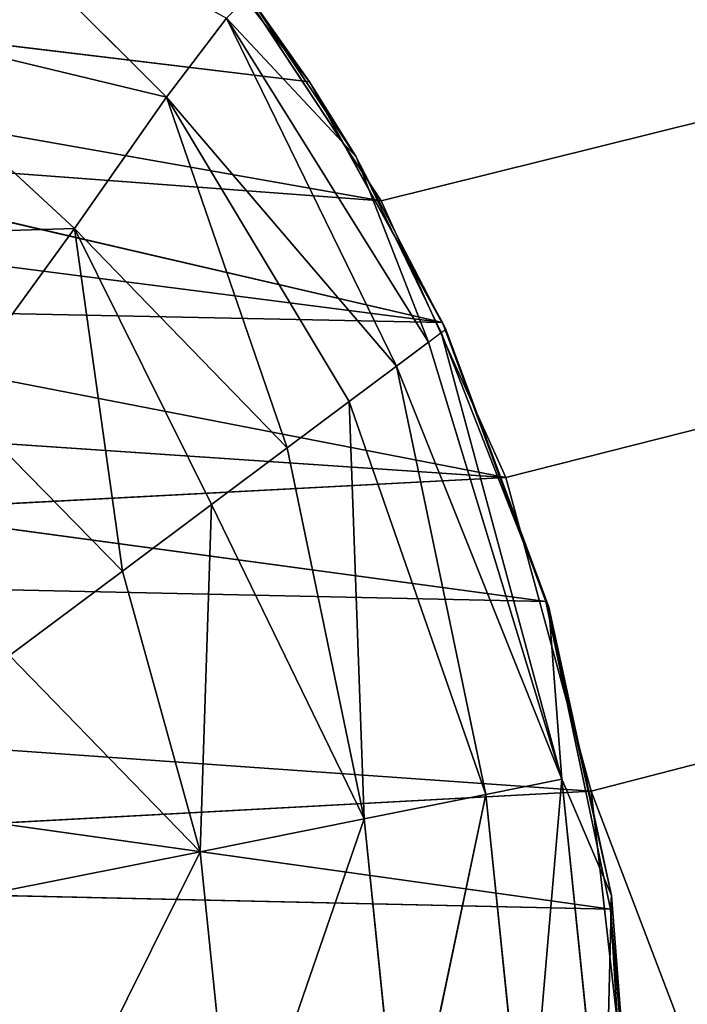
# Model space of a CAD drawing. Extents: x 226 to 378, y -30 to 313.
# Tile 292 of 656: x 297.324 to 297.763, y 127.909 to 128.557. Entities that reach past the tile are written whole.
import ezdxf

# ---------------------------------------------------------------- set-up
doc = ezdxf.new("R2010")
doc.units = 0
doc.header["$LTSCALE"] = 25.4
doc.layers.get('0').update_dxf_attribs({"color": 13, "linetype": 'CONTINUOUS'})
for name, color, linetype in [('_NCL1_25', 7, 'CONTINUOUS'), ('_NCL1_27', 7, 'CONTINUOUS'), ('_NCL1_29', 101, 'CONTINUOUS'), ('_NCL1_62', 7, 'CONTINUOUS'), ('_NCL1_64', 250, 'CONTINUOUS')]:
    doc.layers.add(name, color=color, linetype=linetype)

# ---------------------------------------------------------------- blocks, each defined once
blk = doc.blocks.new('EWON_2005CD_4005CD_COSY141')
at = {"layer": '_NCL1_27', "color": 0}
for p, q in [((80.32445, 184.7835, 295.91), (80.31129, 184.99567, 295.91)), ((80.32445, 184.7835, 295.91), (80.31129, 184.99567, 295.91)), ((80.30901, 184.96758, 296.291), (80.32445, 184.7835, 295.91)), ((80.30901, 184.96758, 296.291), (80.32445, 184.7835, 295.91)), ((80.32445, 184.7835, 295.91), (80.32387, 184.77446, 296.291)), ((80.32445, 184.7835, 295.91), (80.32387, 184.77446, 296.291)), ((80.36707, 184.58099, 295.91), (80.32445, 184.7835, 295.91)), ((82.07159, 184.74426, 295.91), (80.32445, 184.7835, 295.91)), ((80.32445, 184.7835, 295.91), (82.02513, 184.545, 295.91)), ((82.07159, 184.74426, 295.91), (80.32445, 184.7835, 295.91)), ((80.32445, 184.7835, 295.91), (82.02513, 184.545, 295.91)), ((80.36707, 184.58099, 295.91), (80.32445, 184.7835, 295.91)), ((80.32387, 184.77446, 296.291), (80.36707, 184.58099, 295.91)), ((80.32387, 184.77446, 296.291), (80.36707, 184.58099, 295.91)), ((80.36522, 184.58482, 296.291), (80.43515, 184.39732, 295.91)), ((80.36707, 184.58099, 295.91), (80.36522, 184.58482, 296.291)), ((80.36707, 184.58099, 295.91), (80.36522, 184.58482, 296.291)), ((80.36522, 184.58482, 296.291), (80.43515, 184.39732, 295.91)), ((80.43515, 184.39732, 295.91), (80.36707, 184.58099, 295.91)), ((82.02513, 184.545, 295.91), (80.36707, 184.58099, 295.91)), ((80.36707, 184.58099, 295.91), (81.95429, 184.36618, 295.91)), ((82.02513, 184.545, 295.91), (80.36707, 184.58099, 295.91)), ((80.36707, 184.58099, 295.91), (81.95429, 184.36618, 295.91)), ((80.43515, 184.39732, 295.91), (80.36707, 184.58099, 295.91)), ((80.43301, 184.40197, 296.291), (80.52267, 184.23898, 295.91)), ((80.43515, 184.39732, 295.91), (80.43301, 184.40197, 296.291)), ((80.43515, 184.39732, 295.91), (80.43301, 184.40197, 296.291)), ((80.43301, 184.40197, 296.291), (80.52267, 184.23898, 295.91)), ((80.52267, 184.23898, 295.91), (80.43515, 184.39732, 295.91)), ((81.86524, 184.2135, 295.91), (80.43515, 184.39732, 295.91)), ((80.43515, 184.39732, 295.91), (81.76458, 184.0894, 295.91)), ((81.95429, 184.36618, 295.91), (80.43515, 184.39732, 295.91)), ((81.86524, 184.2135, 295.91), (80.43515, 184.39732, 295.91)), ((81.95429, 184.36618, 295.91), (80.43515, 184.39732, 295.91)), ((80.43515, 184.39732, 295.91), (81.76458, 184.0894, 295.91)), ((80.52267, 184.23898, 295.91), (80.43515, 184.39732, 295.91)), ((80.49186, 184.28848, 296.291), (80.52267, 184.23898, 295.91)), ((80.49186, 184.28848, 296.291), (80.52267, 184.23898, 295.91)), ((80.62305, 184.10911, 295.91), (80.52267, 184.23898, 295.91)), ((80.52267, 184.23898, 295.91), (80.56263, 184.18226, 296.291)), ((80.52267, 184.23898, 295.91), (80.56263, 184.18226, 296.291)), ((80.52267, 184.23898, 295.91), (81.76458, 184.0894, 295.91)), ((80.52267, 184.23898, 295.91), (81.76458, 184.0894, 295.91)), ((80.62305, 184.10911, 295.91), (80.52267, 184.23898, 295.91))]:
    blk.add_line(p, q, dxfattribs=at)
at = {"layer": '_NCL1_29', "color": 0}
for p, q in [((80.30901, 184.96758, 296.291), (80.32387, 184.77446, 296.291)), ((80.30901, 184.96758, 296.291), (80.32387, 184.77446, 296.291)), ((80.32387, 184.77446, 296.291), (80.32882, 184.96831, 296.46425)), ((80.32387, 184.77446, 296.291), (80.32882, 184.96831, 296.46425)), ((80.32882, 184.96831, 296.46425), (80.35658, 184.69793, 296.46425)), ((80.32882, 184.96831, 296.46425), (80.35658, 184.69793, 296.46425)), ((80.35658, 184.69793, 296.46425), (80.37975, 184.96872, 296.63085)), ((80.35658, 184.69793, 296.46425), (80.37975, 184.96872, 296.63085)), ((80.40652, 184.70794, 296.63085), (80.37975, 184.96872, 296.63085)), ((80.40652, 184.70794, 296.63085), (80.37975, 184.96872, 296.63085)), ((80.40652, 184.70794, 296.63085), (80.46154, 184.96938, 296.78467)), ((80.40652, 184.70794, 296.63085), (80.46154, 184.96938, 296.78467)), ((80.48673, 184.72401, 296.78467), (80.46154, 184.96938, 296.78467)), ((80.48673, 184.72401, 296.78467), (80.46154, 184.96938, 296.78467)), ((80.48673, 184.72401, 296.78467), (80.57164, 184.97027, 296.9196)), ((80.48673, 184.72401, 296.78467), (80.57164, 184.97027, 296.9196)), ((80.59468, 184.74566, 296.9196), (80.57164, 184.97027, 296.9196)), ((80.59468, 184.74566, 296.9196), (80.57164, 184.97027, 296.9196)), ((80.59468, 184.74566, 296.9196), (80.70657, 184.97136, 297.02971)), ((80.59468, 184.74566, 296.9196), (80.70657, 184.97136, 297.02971)), ((80.32387, 184.77446, 296.291), (80.36522, 184.58482, 296.291)), ((80.35658, 184.69793, 296.46425), (80.32387, 184.77446, 296.291)), ((80.32387, 184.77446, 296.291), (80.36522, 184.58482, 296.291)), ((80.35658, 184.69793, 296.46425), (80.32387, 184.77446, 296.291)), ((80.59468, 184.74566, 296.9196), (80.72699, 184.77215, 297.02971)), ((80.59468, 184.74566, 296.9196), (80.72699, 184.77215, 297.02971)), ((80.48673, 184.72401, 296.78467), (80.59468, 184.74566, 296.9196)), ((80.48673, 184.72401, 296.78467), (80.59468, 184.74566, 296.9196)), ((80.58719, 184.51723, 296.83652), (80.59468, 184.74566, 296.9196)), ((80.58719, 184.51723, 296.83652), (80.59468, 184.74566, 296.9196)), ((80.59468, 184.74566, 296.9196), (80.64576, 184.561, 296.91708)), ((80.59468, 184.74566, 296.9196), (80.64576, 184.561, 296.91708)), ((80.59468, 184.74566, 296.9196), (80.72013, 184.6166, 296.99575)), ((80.59468, 184.74566, 296.9196), (80.72013, 184.6166, 296.99575)), ((80.40652, 184.70794, 296.63085), (80.48673, 184.72401, 296.78467)), ((80.40652, 184.70794, 296.63085), (80.48673, 184.72401, 296.78467)), ((80.53725, 184.4799, 296.7479), (80.48673, 184.72401, 296.78467)), ((80.48673, 184.72401, 296.78467), (80.58719, 184.51723, 296.83652)), ((80.48673, 184.72401, 296.78467), (80.58719, 184.51723, 296.83652)), ((80.49644, 184.44939, 296.65244), (80.48673, 184.72401, 296.78467)), ((80.53725, 184.4799, 296.7479), (80.48673, 184.72401, 296.78467)), ((80.49644, 184.44939, 296.65244), (80.48673, 184.72401, 296.78467)), ((80.35658, 184.69793, 296.46425), (80.40652, 184.70794, 296.63085)), ((80.35658, 184.69793, 296.46425), (80.40652, 184.70794, 296.63085)), ((80.46529, 184.4261, 296.55138), (80.40652, 184.70794, 296.63085)), ((80.40652, 184.70794, 296.63085), (80.49644, 184.44939, 296.65244)), ((80.40652, 184.70794, 296.63085), (80.49644, 184.44939, 296.65244)), ((80.46529, 184.4261, 296.55138), (80.40652, 184.70794, 296.63085)), ((80.44431, 184.4104, 296.44591), (80.35658, 184.69793, 296.46425)), ((80.35658, 184.69793, 296.46425), (80.46529, 184.4261, 296.55138)), ((80.35658, 184.69793, 296.46425), (80.46529, 184.4261, 296.55138)), ((80.43588, 184.4041, 296.36903), (80.35658, 184.69793, 296.46425)), ((80.44431, 184.4104, 296.44591), (80.35658, 184.69793, 296.46425)), ((80.36522, 184.58482, 296.291), (80.35658, 184.69793, 296.46425)), ((80.43588, 184.4041, 296.36903), (80.35658, 184.69793, 296.46425)), ((80.36522, 184.58482, 296.291), (80.35658, 184.69793, 296.46425)), ((80.72013, 184.6166, 296.99575), (80.64576, 184.561, 296.91708)), ((80.72013, 184.6166, 296.99575), (80.64576, 184.561, 296.91708)), ((80.36522, 184.58482, 296.291), (80.43301, 184.40197, 296.291)), ((80.36522, 184.58482, 296.291), (80.43301, 184.40197, 296.291)), ((80.36522, 184.58482, 296.291), (80.43588, 184.4041, 296.36903)), ((80.36522, 184.58482, 296.291), (80.43588, 184.4041, 296.36903)), ((80.64576, 184.561, 296.91708), (80.58719, 184.51723, 296.83652)), ((80.64576, 184.561, 296.91708), (80.58719, 184.51723, 296.83652)), ((80.7579, 184.44647, 296.95668), (80.64576, 184.561, 296.91708)), ((80.64576, 184.561, 296.91708), (80.67721, 184.33557, 296.82232)), ((80.64576, 184.561, 296.91708), (80.67721, 184.33557, 296.82232)), ((80.7579, 184.44647, 296.95668), (80.64576, 184.561, 296.91708)), ((80.58719, 184.51723, 296.83652), (80.53725, 184.4799, 296.7479)), ((80.58719, 184.51723, 296.83652), (80.53725, 184.4799, 296.7479)), ((80.67721, 184.33557, 296.82232), (80.58719, 184.51723, 296.83652)), ((80.67721, 184.33557, 296.82232), (80.58719, 184.51723, 296.83652)), ((80.53725, 184.4799, 296.7479), (80.49644, 184.44939, 296.65244)), ((80.53725, 184.4799, 296.7479), (80.49644, 184.44939, 296.65244)), ((80.53725, 184.4799, 296.7479), (80.6167, 184.24911, 296.66255)), ((80.67721, 184.33557, 296.82232), (80.53725, 184.4799, 296.7479)), ((80.53725, 184.4799, 296.7479), (80.6167, 184.24911, 296.66255)), ((80.67721, 184.33557, 296.82232), (80.53725, 184.4799, 296.7479)), ((80.49644, 184.44939, 296.65244), (80.46529, 184.4261, 296.55138)), ((80.49644, 184.44939, 296.65244), (80.46529, 184.4261, 296.55138)), ((80.49644, 184.44939, 296.65244), (80.6167, 184.24911, 296.66255)), ((80.49644, 184.44939, 296.65244), (80.6167, 184.24911, 296.66255)), ((80.7579, 184.44647, 296.95668), (80.67721, 184.33557, 296.82232)), ((80.7579, 184.44647, 296.95668), (80.67721, 184.33557, 296.82232)), ((80.46529, 184.4261, 296.55138), (80.44431, 184.4104, 296.44591)), ((80.46529, 184.4261, 296.55138), (80.44431, 184.4104, 296.44591)), ((80.57731, 184.19712, 296.48295), (80.46529, 184.4261, 296.55138)), ((80.46529, 184.4261, 296.55138), (80.6167, 184.24911, 296.66255)), ((80.57731, 184.19712, 296.48295), (80.46529, 184.4261, 296.55138)), ((80.46529, 184.4261, 296.55138), (80.6167, 184.24911, 296.66255)), ((80.44431, 184.4104, 296.44591), (80.43588, 184.4041, 296.36903)), ((80.57731, 184.19712, 296.48295), (80.44431, 184.4104, 296.44591)), ((80.44431, 184.4104, 296.44591), (80.49186, 184.28848, 296.291)), ((80.57731, 184.19712, 296.48295), (80.44431, 184.4104, 296.44591)), ((80.43588, 184.4041, 296.36903), (80.43301, 184.40197, 296.291)), ((80.49186, 184.28848, 296.291), (80.43588, 184.4041, 296.36903)), ((80.43301, 184.40197, 296.291), (80.49186, 184.28848, 296.291)), ((80.88346, 184.342, 296.96941), (80.67721, 184.33557, 296.82232)), ((80.88346, 184.342, 296.96941), (80.67721, 184.33557, 296.82232)), ((80.67721, 184.33557, 296.82232), (80.6167, 184.24911, 296.66255)), ((80.67721, 184.33557, 296.82232), (80.6167, 184.24911, 296.66255)), ((80.82491, 184.1992, 296.83598), (80.67721, 184.33557, 296.82232)), ((80.82491, 184.1992, 296.83598), (80.67721, 184.33557, 296.82232)), ((80.49186, 184.28848, 296.291), (80.56263, 184.18226, 296.291)), ((80.57731, 184.19712, 296.48295), (80.49186, 184.28848, 296.291)), ((80.49186, 184.28848, 296.291), (80.56263, 184.18226, 296.291)), ((80.57731, 184.19712, 296.48295), (80.49186, 184.28848, 296.291)), ((80.6167, 184.24911, 296.66255), (80.57731, 184.19712, 296.48295)), ((80.6167, 184.24911, 296.66255), (80.57731, 184.19712, 296.48295)), ((80.82491, 184.1992, 296.83598), (80.6167, 184.24911, 296.66255)), ((80.82491, 184.1992, 296.83598), (80.6167, 184.24911, 296.66255)), ((80.78071, 184.08561, 296.67429), (80.6167, 184.24911, 296.66255)), ((80.78071, 184.08561, 296.67429), (80.6167, 184.24911, 296.66255))]:
    blk.add_line(p, q, dxfattribs=at)
at = {"layer": '_NCL1_62', "color": 0}
for p, q in [((80.31218, 184.92696, 295.91), (80.33718, 184.70573, 297.18)), ((80.31218, 184.92696, 295.91), (80.33718, 184.70573, 297.18)), ((80.31218, 184.92696, 295.91), (80.33718, 184.70573, 295.91)), ((80.31218, 184.92696, 295.91), (80.33718, 184.70573, 295.91)), ((80.33718, 184.70573, 295.91), (82.07926, 184.80011, 295.91)), ((80.33718, 184.70573, 295.91), (82.07926, 184.80011, 295.91)), ((80.33718, 184.70573, 297.18), (80.33718, 184.70573, 295.91)), ((80.33718, 184.70573, 295.91), (80.39351, 184.49933, 297.18)), ((80.33718, 184.70573, 297.18), (80.33718, 184.70573, 295.91)), ((80.33718, 184.70573, 295.91), (80.39351, 184.49933, 297.18)), ((80.33718, 184.70573, 295.91), (80.39351, 184.49933, 295.91)), ((82.03733, 184.58627, 295.91), (80.33718, 184.70573, 295.91)), ((82.03733, 184.58627, 295.91), (80.33718, 184.70573, 295.91)), ((80.33718, 184.70573, 295.91), (80.39351, 184.49933, 295.91)), ((80.39351, 184.49933, 295.91), (82.03733, 184.58627, 295.91)), ((80.39351, 184.49933, 295.91), (82.03733, 184.58627, 295.91)), ((80.39351, 184.49933, 297.18), (80.39351, 184.49933, 295.91)), ((80.39351, 184.49933, 295.91), (80.47543, 184.31736, 297.18)), ((80.39351, 184.49933, 297.18), (80.39351, 184.49933, 295.91)), ((80.39351, 184.49933, 295.91), (80.47543, 184.31736, 297.18)), ((80.39351, 184.49933, 295.91), (80.47543, 184.31736, 295.91)), ((81.86524, 184.2135, 295.91), (80.39351, 184.49933, 295.91)), ((80.39351, 184.49933, 295.91), (81.96707, 184.39326, 295.91)), ((80.39351, 184.49933, 295.91), (81.96707, 184.39326, 295.91)), ((81.86524, 184.2135, 295.91), (80.39351, 184.49933, 295.91)), ((80.39351, 184.49933, 295.91), (80.47543, 184.31736, 295.91)), ((80.47543, 184.31736, 297.18), (80.47543, 184.31736, 295.91)), ((80.47543, 184.31736, 295.91), (80.57543, 184.1656, 297.18)), ((80.47543, 184.31736, 297.18), (80.47543, 184.31736, 295.91)), ((80.47543, 184.31736, 295.91), (80.57543, 184.1656, 297.18)), ((80.47543, 184.31736, 295.91), (80.57543, 184.1656, 295.91)), ((81.76458, 184.0894, 295.91), (80.47543, 184.31736, 295.91)), ((80.47543, 184.31736, 295.91), (81.86524, 184.2135, 295.91)), ((80.47543, 184.31736, 295.91), (81.86524, 184.2135, 295.91)), ((81.76458, 184.0894, 295.91), (80.47543, 184.31736, 295.91)), ((80.47543, 184.31736, 295.91), (80.57543, 184.1656, 295.91))]:
    blk.add_line(p, q, dxfattribs=at)
at = {"layer": '_NCL1_64', "color": 0}
for p, q in [((80.33718, 184.70573, 297.18), (78.74, 188.9125, 297.18)), ((80.33718, 184.70573, 297.18), (78.74, 188.9125, 297.18)), ((80.33718, 184.70573, 297.18), (80.31218, 184.92696, 297.18)), ((80.33718, 184.70573, 297.18), (80.31218, 184.92696, 297.18)), ((80.33718, 184.70573, 297.18), (33.89081, 172.72, 297.18)), ((80.33718, 184.70573, 297.18), (33.89081, 172.72, 297.18)), ((80.39351, 184.49933, 297.18), (80.33718, 184.70573, 297.18)), ((80.39351, 184.49933, 297.18), (80.33718, 184.70573, 297.18)), ((33.89081, 172.72, 297.18), (80.39351, 184.49933, 297.18)), ((33.89081, 172.72, 297.18), (80.39351, 184.49933, 297.18)), ((80.47543, 184.31736, 297.18), (80.39351, 184.49933, 297.18)), ((80.47543, 184.31736, 297.18), (80.39351, 184.49933, 297.18)), ((80.47543, 184.31736, 297.18), (33.89081, 172.72, 297.18)), ((80.47543, 184.31736, 297.18), (33.89081, 172.72, 297.18)), ((80.57543, 184.1656, 297.18), (80.47543, 184.31736, 297.18)), ((80.57543, 184.1656, 297.18), (80.47543, 184.31736, 297.18))]:
    blk.add_line(p, q, dxfattribs=at)
at = {"layer": '_NCL1_25', "color": 7}
mesh = blk.add_polyface(dxfattribs=at)
corners = [(93.345, 226.51291, 25.4), (59.055, 226.51291, 25.4), (74.295, 157.48, 25.4)]
mesh.append_faces([[corners[k] for k in face] for face in [(0, 1, 2)]], dxfattribs={"color": 7})
mesh = blk.add_polyface(dxfattribs=at)
corners = [(93.345, 157.48, 27.94), (59.055, 157.48, 27.94), (93.345, 226.51291, 27.94)]
mesh.append_faces([[corners[k] for k in face] for face in [(0, 1, 2)]], dxfattribs={"color": 7})
mesh = blk.add_polyface(dxfattribs=at)
corners = [(93.345, 226.51291, 27.94), (59.055, 157.48, 27.94), (59.055, 226.51291, 27.94)]
mesh.append_faces([[corners[k] for k in face] for face in [(0, 1, 2)]], dxfattribs={"color": 7})
mesh = blk.add_polyface(dxfattribs=at)
corners = [(93.345, 226.51291, 25.4), (74.295, 157.48, 25.4), (79.375, 157.48, 25.4)]
mesh.append_faces([[corners[k] for k in face] for face in [(0, 1, 2)]], dxfattribs={"color": 7})
mesh = blk.add_polyface(dxfattribs=at)
corners = [(93.345, 226.51291, 25.4), (79.375, 157.48, 25.4), (81.915, 157.48, 25.4)]
mesh.append_faces([[corners[k] for k in face] for face in [(0, 1, 2)]], dxfattribs={"color": 7})
at = {"layer": '_NCL1_27', "color": 7}
mesh = blk.add_polyface(dxfattribs=at)
corners = [(80.31129, 184.99567, 295.91), (80.30901, 184.96758, 296.291), (80.32445, 184.7835, 295.91)]
mesh.append_faces([[corners[k] for k in face] for face in [(0, 1, 2)]], dxfattribs={"color": 7})
mesh = blk.add_polyface(dxfattribs=at)
corners = [(82.08917, 184.95526, 295.91), (80.31129, 184.99567, 295.91), (82.07159, 184.74426, 295.91)]
mesh.append_faces([[corners[k] for k in face] for face in [(0, 1, 2)]], dxfattribs={"color": 7})
mesh = blk.add_polyface(dxfattribs=at)
corners = [(82.07159, 184.74426, 295.91), (80.31129, 184.99567, 295.91), (80.32445, 184.7835, 295.91)]
mesh.append_faces([[corners[k] for k in face] for face in [(0, 1, 2)]], dxfattribs={"color": 7})
mesh = blk.add_polyface(dxfattribs=at)
corners = [(80.30901, 184.96758, 296.291), (80.32387, 184.77446, 296.291), (80.32445, 184.7835, 295.91)]
mesh.append_faces([[corners[k] for k in face] for face in [(0, 1, 2)]], dxfattribs={"color": 7})
mesh = blk.add_polyface(dxfattribs=at)
corners = [(80.32445, 184.7835, 295.91), (80.32387, 184.77446, 296.291), (80.36707, 184.58099, 295.91)]
mesh.append_faces([[corners[k] for k in face] for face in [(0, 1, 2)]], dxfattribs={"color": 7})
mesh = blk.add_polyface(dxfattribs=at)
corners = [(82.07159, 184.74426, 295.91), (80.32445, 184.7835, 295.91), (82.02513, 184.545, 295.91)]
mesh.append_faces([[corners[k] for k in face] for face in [(0, 1, 2)]], dxfattribs={"color": 7})
mesh = blk.add_polyface(dxfattribs=at)
corners = [(82.02513, 184.545, 295.91), (80.32445, 184.7835, 295.91), (80.36707, 184.58099, 295.91)]
mesh.append_faces([[corners[k] for k in face] for face in [(0, 1, 2)]], dxfattribs={"color": 7})
mesh = blk.add_polyface(dxfattribs=at)
corners = [(80.32387, 184.77446, 296.291), (80.36522, 184.58482, 296.291), (80.36707, 184.58099, 295.91)]
mesh.append_faces([[corners[k] for k in face] for face in [(0, 1, 2)]], dxfattribs={"color": 7})
mesh = blk.add_polyface(dxfattribs=at)
corners = [(80.36522, 184.58482, 296.291), (80.43515, 184.39732, 295.91), (80.36707, 184.58099, 295.91)]
mesh.append_faces([[corners[k] for k in face] for face in [(0, 1, 2)]], dxfattribs={"color": 7})
mesh = blk.add_polyface(dxfattribs=at)
corners = [(80.36522, 184.58482, 296.291), (80.43301, 184.40197, 296.291), (80.43515, 184.39732, 295.91)]
mesh.append_faces([[corners[k] for k in face] for face in [(0, 1, 2)]], dxfattribs={"color": 7})
mesh = blk.add_polyface(dxfattribs=at)
corners = [(82.02513, 184.545, 295.91), (80.36707, 184.58099, 295.91), (81.95429, 184.36618, 295.91)]
mesh.append_faces([[corners[k] for k in face] for face in [(0, 1, 2)]], dxfattribs={"color": 7})
mesh = blk.add_polyface(dxfattribs=at)
corners = [(81.95429, 184.36618, 295.91), (80.36707, 184.58099, 295.91), (80.43515, 184.39732, 295.91)]
mesh.append_faces([[corners[k] for k in face] for face in [(0, 1, 2)]], dxfattribs={"color": 7})
mesh = blk.add_polyface(dxfattribs=at)
corners = [(80.43301, 184.40197, 296.291), (80.52267, 184.23898, 295.91), (80.43515, 184.39732, 295.91)]
mesh.append_faces([[corners[k] for k in face] for face in [(0, 1, 2)]], dxfattribs={"color": 7})
mesh = blk.add_polyface(dxfattribs=at)
corners = [(80.43301, 184.40197, 296.291), (80.49186, 184.28848, 296.291), (80.52267, 184.23898, 295.91)]
mesh.append_faces([[corners[k] for k in face] for face in [(0, 1, 2)]], dxfattribs={"color": 7})
mesh = blk.add_polyface(dxfattribs=at)
corners = [(81.86524, 184.2135, 295.91), (80.43515, 184.39732, 295.91), (81.76458, 184.0894, 295.91)]
mesh.append_faces([[corners[k] for k in face] for face in [(0, 1, 2)]], dxfattribs={"color": 7})
mesh = blk.add_polyface(dxfattribs=at)
corners = [(81.95429, 184.36618, 295.91), (80.43515, 184.39732, 295.91), (81.86524, 184.2135, 295.91)]
mesh.append_faces([[corners[k] for k in face] for face in [(0, 1, 2)]], dxfattribs={"color": 7})
mesh = blk.add_polyface(dxfattribs=at)
corners = [(81.76458, 184.0894, 295.91), (80.43515, 184.39732, 295.91), (80.52267, 184.23898, 295.91)]
mesh.append_faces([[corners[k] for k in face] for face in [(0, 1, 2)]], dxfattribs={"color": 7})
mesh = blk.add_polyface(dxfattribs=at)
corners = [(80.49186, 184.28848, 296.291), (80.56263, 184.18226, 296.291), (80.52267, 184.23898, 295.91)]
mesh.append_faces([[corners[k] for k in face] for face in [(0, 1, 2)]], dxfattribs={"color": 7})
mesh = blk.add_polyface(dxfattribs=at)
corners = [(80.52267, 184.23898, 295.91), (80.56263, 184.18226, 296.291), (80.62305, 184.10911, 295.91)]
mesh.append_faces([[corners[k] for k in face] for face in [(0, 1, 2)]], dxfattribs={"color": 7})
mesh = blk.add_polyface(dxfattribs=at)
corners = [(81.76458, 184.0894, 295.91), (80.52267, 184.23898, 295.91), (80.62305, 184.10911, 295.91)]
mesh.append_faces([[corners[k] for k in face] for face in [(0, 1, 2)]], dxfattribs={"color": 7})
at = {"layer": '_NCL1_29', "color": 101}
mesh = blk.add_polyface(dxfattribs=at)
corners = [(80.32882, 184.96831, 296.46425), (80.32387, 184.77446, 296.291), (80.30901, 184.96758, 296.291)]
mesh.append_faces([[corners[k] for k in face] for face in [(0, 1, 2)]], dxfattribs={"color": 101})
mesh = blk.add_polyface(dxfattribs=at)
corners = [(80.32882, 184.96831, 296.46425), (80.35658, 184.69793, 296.46425), (80.32387, 184.77446, 296.291)]
mesh.append_faces([[corners[k] for k in face] for face in [(0, 1, 2)]], dxfattribs={"color": 101})
mesh = blk.add_polyface(dxfattribs=at)
corners = [(80.37975, 184.96872, 296.63085), (80.35658, 184.69793, 296.46425), (80.32882, 184.96831, 296.46425)]
mesh.append_faces([[corners[k] for k in face] for face in [(0, 1, 2)]], dxfattribs={"color": 101})
mesh = blk.add_polyface(dxfattribs=at)
corners = [(80.37975, 184.96872, 296.63085), (80.40652, 184.70794, 296.63085), (80.35658, 184.69793, 296.46425)]
mesh.append_faces([[corners[k] for k in face] for face in [(0, 1, 2)]], dxfattribs={"color": 101})
mesh = blk.add_polyface(dxfattribs=at)
corners = [(80.46154, 184.96938, 296.78467), (80.40652, 184.70794, 296.63085), (80.37975, 184.96872, 296.63085)]
mesh.append_faces([[corners[k] for k in face] for face in [(0, 1, 2)]], dxfattribs={"color": 101})
mesh = blk.add_polyface(dxfattribs=at)
corners = [(80.46154, 184.96938, 296.78467), (80.48673, 184.72401, 296.78467), (80.40652, 184.70794, 296.63085)]
mesh.append_faces([[corners[k] for k in face] for face in [(0, 1, 2)]], dxfattribs={"color": 101})
mesh = blk.add_polyface(dxfattribs=at)
corners = [(80.57164, 184.97027, 296.9196), (80.48673, 184.72401, 296.78467), (80.46154, 184.96938, 296.78467)]
mesh.append_faces([[corners[k] for k in face] for face in [(0, 1, 2)]], dxfattribs={"color": 101})
mesh = blk.add_polyface(dxfattribs=at)
corners = [(80.57164, 184.97027, 296.9196), (80.59468, 184.74566, 296.9196), (80.48673, 184.72401, 296.78467)]
mesh.append_faces([[corners[k] for k in face] for face in [(0, 1, 2)]], dxfattribs={"color": 101})
mesh = blk.add_polyface(dxfattribs=at)
corners = [(80.70657, 184.97136, 297.02971), (80.59468, 184.74566, 296.9196), (80.57164, 184.97027, 296.9196)]
mesh.append_faces([[corners[k] for k in face] for face in [(0, 1, 2)]], dxfattribs={"color": 101})
mesh = blk.add_polyface(dxfattribs=at)
corners = [(80.72699, 184.77215, 297.02971), (80.59468, 184.74566, 296.9196), (80.70657, 184.97136, 297.02971)]
mesh.append_faces([[corners[k] for k in face] for face in [(0, 1, 2)]], dxfattribs={"color": 101})
mesh = blk.add_polyface(dxfattribs=at)
corners = [(80.86039, 184.9726, 297.11152), (80.72699, 184.77215, 297.02971), (80.70657, 184.97136, 297.02971)]
mesh.append_faces([[corners[k] for k in face] for face in [(0, 1, 2)]], dxfattribs={"color": 101})
mesh = blk.add_polyface(dxfattribs=at)
corners = [(80.32387, 184.77446, 296.291), (80.35658, 184.69793, 296.46425), (80.36522, 184.58482, 296.291)]
mesh.append_faces([[corners[k] for k in face] for face in [(0, 1, 2)]], dxfattribs={"color": 101})
mesh = blk.add_polyface(dxfattribs=at)
corners = [(80.72699, 184.77215, 297.02971), (80.72013, 184.6166, 296.99575), (80.59468, 184.74566, 296.9196)]
mesh.append_faces([[corners[k] for k in face] for face in [(0, 1, 2)]], dxfattribs={"color": 101})
mesh = blk.add_polyface(dxfattribs=at)
corners = [(80.59468, 184.74566, 296.9196), (80.58719, 184.51723, 296.83652), (80.48673, 184.72401, 296.78467)]
mesh.append_faces([[corners[k] for k in face] for face in [(0, 1, 2)]], dxfattribs={"color": 101})
mesh = blk.add_polyface(dxfattribs=at)
corners = [(80.59468, 184.74566, 296.9196), (80.64576, 184.561, 296.91708), (80.58719, 184.51723, 296.83652)]
mesh.append_faces([[corners[k] for k in face] for face in [(0, 1, 2)]], dxfattribs={"color": 101})
mesh = blk.add_polyface(dxfattribs=at)
corners = [(80.72013, 184.6166, 296.99575), (80.64576, 184.561, 296.91708), (80.59468, 184.74566, 296.9196)]
mesh.append_faces([[corners[k] for k in face] for face in [(0, 1, 2)]], dxfattribs={"color": 101})
mesh = blk.add_polyface(dxfattribs=at)
corners = [(80.48673, 184.72401, 296.78467), (80.49644, 184.44939, 296.65244), (80.40652, 184.70794, 296.63085)]
mesh.append_faces([[corners[k] for k in face] for face in [(0, 1, 2)]], dxfattribs={"color": 101})
mesh = blk.add_polyface(dxfattribs=at)
corners = [(80.48673, 184.72401, 296.78467), (80.58719, 184.51723, 296.83652), (80.53725, 184.4799, 296.7479)]
mesh.append_faces([[corners[k] for k in face] for face in [(0, 1, 2)]], dxfattribs={"color": 101})
mesh = blk.add_polyface(dxfattribs=at)
corners = [(80.48673, 184.72401, 296.78467), (80.53725, 184.4799, 296.7479), (80.49644, 184.44939, 296.65244)]
mesh.append_faces([[corners[k] for k in face] for face in [(0, 1, 2)]], dxfattribs={"color": 101})
mesh = blk.add_polyface(dxfattribs=at)
corners = [(80.40652, 184.70794, 296.63085), (80.46529, 184.4261, 296.55138), (80.35658, 184.69793, 296.46425)]
mesh.append_faces([[corners[k] for k in face] for face in [(0, 1, 2)]], dxfattribs={"color": 101})
mesh = blk.add_polyface(dxfattribs=at)
corners = [(80.40652, 184.70794, 296.63085), (80.49644, 184.44939, 296.65244), (80.46529, 184.4261, 296.55138)]
mesh.append_faces([[corners[k] for k in face] for face in [(0, 1, 2)]], dxfattribs={"color": 101})
mesh = blk.add_polyface(dxfattribs=at)
corners = [(80.35658, 184.69793, 296.46425), (80.46529, 184.4261, 296.55138), (80.44431, 184.4104, 296.44591)]
mesh.append_faces([[corners[k] for k in face] for face in [(0, 1, 2)]], dxfattribs={"color": 101})
mesh = blk.add_polyface(dxfattribs=at)
corners = [(80.35658, 184.69793, 296.46425), (80.44431, 184.4104, 296.44591), (80.43588, 184.4041, 296.36903)]
mesh.append_faces([[corners[k] for k in face] for face in [(0, 1, 2)]], dxfattribs={"color": 101})
mesh = blk.add_polyface(dxfattribs=at)
corners = [(80.35658, 184.69793, 296.46425), (80.43588, 184.4041, 296.36903), (80.36522, 184.58482, 296.291)]
mesh.append_faces([[corners[k] for k in face] for face in [(0, 1, 2)]], dxfattribs={"color": 101})
mesh = blk.add_polyface(dxfattribs=at)
corners = [(80.7579, 184.44647, 296.95668), (80.64576, 184.561, 296.91708), (80.72013, 184.6166, 296.99575)]
mesh.append_faces([[corners[k] for k in face] for face in [(0, 1, 2)]], dxfattribs={"color": 101})
mesh = blk.add_polyface(dxfattribs=at)
corners = [(80.36522, 184.58482, 296.291), (80.43588, 184.4041, 296.36903), (80.43301, 184.40197, 296.291)]
mesh.append_faces([[corners[k] for k in face] for face in [(0, 1, 2)]], dxfattribs={"color": 101})
mesh = blk.add_polyface(dxfattribs=at)
corners = [(80.67721, 184.33557, 296.82232), (80.58719, 184.51723, 296.83652), (80.64576, 184.561, 296.91708)]
mesh.append_faces([[corners[k] for k in face] for face in [(0, 1, 2)]], dxfattribs={"color": 101})
mesh = blk.add_polyface(dxfattribs=at)
corners = [(80.7579, 184.44647, 296.95668), (80.67721, 184.33557, 296.82232), (80.64576, 184.561, 296.91708)]
mesh.append_faces([[corners[k] for k in face] for face in [(0, 1, 2)]], dxfattribs={"color": 101})
mesh = blk.add_polyface(dxfattribs=at)
corners = [(80.58719, 184.51723, 296.83652), (80.67721, 184.33557, 296.82232), (80.53725, 184.4799, 296.7479)]
mesh.append_faces([[corners[k] for k in face] for face in [(0, 1, 2)]], dxfattribs={"color": 101})
mesh = blk.add_polyface(dxfattribs=at)
corners = [(80.53725, 184.4799, 296.7479), (80.6167, 184.24911, 296.66255), (80.49644, 184.44939, 296.65244)]
mesh.append_faces([[corners[k] for k in face] for face in [(0, 1, 2)]], dxfattribs={"color": 101})
mesh = blk.add_polyface(dxfattribs=at)
corners = [(80.53725, 184.4799, 296.7479), (80.67721, 184.33557, 296.82232), (80.6167, 184.24911, 296.66255)]
mesh.append_faces([[corners[k] for k in face] for face in [(0, 1, 2)]], dxfattribs={"color": 101})
mesh = blk.add_polyface(dxfattribs=at)
corners = [(80.49644, 184.44939, 296.65244), (80.6167, 184.24911, 296.66255), (80.46529, 184.4261, 296.55138)]
mesh.append_faces([[corners[k] for k in face] for face in [(0, 1, 2)]], dxfattribs={"color": 101})
mesh = blk.add_polyface(dxfattribs=at)
corners = [(80.88346, 184.342, 296.96941), (80.67721, 184.33557, 296.82232), (80.7579, 184.44647, 296.95668)]
mesh.append_faces([[corners[k] for k in face] for face in [(0, 1, 2)]], dxfattribs={"color": 101})
mesh = blk.add_polyface(dxfattribs=at)
corners = [(80.46529, 184.4261, 296.55138), (80.57731, 184.19712, 296.48295), (80.44431, 184.4104, 296.44591)]
mesh.append_faces([[corners[k] for k in face] for face in [(0, 1, 2)]], dxfattribs={"color": 101})
mesh = blk.add_polyface(dxfattribs=at)
corners = [(80.46529, 184.4261, 296.55138), (80.6167, 184.24911, 296.66255), (80.57731, 184.19712, 296.48295)]
mesh.append_faces([[corners[k] for k in face] for face in [(0, 1, 2)]], dxfattribs={"color": 101})
mesh = blk.add_polyface(dxfattribs=at)
corners = [(80.44431, 184.4104, 296.44591), (80.57731, 184.19712, 296.48295), (80.49186, 184.28848, 296.291)]
mesh.append_faces([[corners[k] for k in face] for face in [(0, 1, 2)]], dxfattribs={"color": 101})
mesh = blk.add_polyface(dxfattribs=at)
corners = [(80.88346, 184.342, 296.96941), (80.82491, 184.1992, 296.83598), (80.67721, 184.33557, 296.82232)]
mesh.append_faces([[corners[k] for k in face] for face in [(0, 1, 2)]], dxfattribs={"color": 101})
mesh = blk.add_polyface(dxfattribs=at)
corners = [(80.67721, 184.33557, 296.82232), (80.82491, 184.1992, 296.83598), (80.6167, 184.24911, 296.66255)]
mesh.append_faces([[corners[k] for k in face] for face in [(0, 1, 2)]], dxfattribs={"color": 101})
mesh = blk.add_polyface(dxfattribs=at)
corners = [(80.49186, 184.28848, 296.291), (80.57731, 184.19712, 296.48295), (80.56263, 184.18226, 296.291)]
mesh.append_faces([[corners[k] for k in face] for face in [(0, 1, 2)]], dxfattribs={"color": 101})
mesh = blk.add_polyface(dxfattribs=at)
corners = [(80.6167, 184.24911, 296.66255), (80.78071, 184.08561, 296.67429), (80.57731, 184.19712, 296.48295)]
mesh.append_faces([[corners[k] for k in face] for face in [(0, 1, 2)]], dxfattribs={"color": 101})
mesh = blk.add_polyface(dxfattribs=at)
corners = [(80.6167, 184.24911, 296.66255), (80.82491, 184.1992, 296.83598), (80.78071, 184.08561, 296.67429)]
mesh.append_faces([[corners[k] for k in face] for face in [(0, 1, 2)]], dxfattribs={"color": 101})
at = {"layer": '_NCL1_62', "color": 7}
mesh = blk.add_polyface(dxfattribs=at)
corners = [(119.38, 342.9, 27.94), (45.72, 248.92, 27.94), (119.38, 151.13, 27.94)]
mesh.append_faces([[corners[k] for k in face] for face in [(0, 1, 2)]], dxfattribs={"color": 7})
mesh = blk.add_polyface(dxfattribs=at)
corners = [(119.38, 151.13, 27.94), (45.72, 248.92, 27.94), (45.72, 241.3, 27.94)]
mesh.append_faces([[corners[k] for k in face] for face in [(0, 1, 2)]], dxfattribs={"color": 7})
mesh = blk.add_polyface(dxfattribs=at)
corners = [(119.38, 151.13, 27.94), (45.72, 241.3, 27.94), (45.72, 236.22, 27.94)]
mesh.append_faces([[corners[k] for k in face] for face in [(0, 1, 2)]], dxfattribs={"color": 7})
mesh = blk.add_polyface(dxfattribs=at)
corners = [(119.38, 151.13, 27.94), (45.72, 236.22, 27.94), (45.72, 228.6, 27.94)]
mesh.append_faces([[corners[k] for k in face] for face in [(0, 1, 2)]], dxfattribs={"color": 7})
mesh = blk.add_polyface(dxfattribs=at)
corners = [(119.38, 151.13, 27.94), (45.72, 228.6, 27.94), (45.72, 223.52, 27.94)]
mesh.append_faces([[corners[k] for k in face] for face in [(0, 1, 2)]], dxfattribs={"color": 7})
mesh = blk.add_polyface(dxfattribs=at)
corners = [(119.38, 151.13, 27.94), (45.72, 223.52, 27.94), (114.3, 151.13, 27.94)]
mesh.append_faces([[corners[k] for k in face] for face in [(0, 1, 2)]], dxfattribs={"color": 7})
mesh = blk.add_polyface(dxfattribs=at)
corners = [(114.3, 151.13, 27.94), (45.72, 223.52, 27.94), (45.72, 215.9, 27.94)]
mesh.append_faces([[corners[k] for k in face] for face in [(0, 1, 2)]], dxfattribs={"color": 7})
mesh = blk.add_polyface(dxfattribs=at)
corners = [(114.3, 151.13, 27.94), (45.72, 215.9, 27.94), (45.72, 210.82, 27.94)]
mesh.append_faces([[corners[k] for k in face] for face in [(0, 1, 2)]], dxfattribs={"color": 7})
mesh = blk.add_polyface(dxfattribs=at)
corners = [(114.3, 151.13, 27.94), (45.72, 210.82, 27.94), (45.72, 203.2, 27.94)]
mesh.append_faces([[corners[k] for k in face] for face in [(0, 1, 2)]], dxfattribs={"color": 7})
mesh = blk.add_polyface(dxfattribs=at)
corners = [(114.3, 151.13, 27.94), (45.72, 203.2, 27.94), (45.72, 198.12, 27.94)]
mesh.append_faces([[corners[k] for k in face] for face in [(0, 1, 2)]], dxfattribs={"color": 7})
mesh = blk.add_polyface(dxfattribs=at)
corners = [(114.3, 151.13, 27.94), (45.72, 198.12, 27.94), (45.72, 190.5, 27.94)]
mesh.append_faces([[corners[k] for k in face] for face in [(0, 1, 2)]], dxfattribs={"color": 7})
mesh = blk.add_polyface(dxfattribs=at)
corners = [(114.3, 151.13, 27.94), (45.72, 190.5, 27.94), (45.72, 185.42, 27.94)]
mesh.append_faces([[corners[k] for k in face] for face in [(0, 1, 2)]], dxfattribs={"color": 7})
mesh = blk.add_polyface(dxfattribs=at)
corners = [(114.3, 151.13, 27.94), (45.72, 185.42, 27.94), (45.72, 177.8, 27.94)]
mesh.append_faces([[corners[k] for k in face] for face in [(0, 1, 2)]], dxfattribs={"color": 7})
mesh = blk.add_polyface(dxfattribs=at)
corners = [(82.0883, 185.02399, 295.91), (82.07926, 184.80011, 295.91), (80.31218, 184.92696, 295.91)]
mesh.append_faces([[corners[k] for k in face] for face in [(0, 1, 2)]], dxfattribs={"color": 7})
mesh = blk.add_polyface(dxfattribs=at)
corners = [(80.31218, 184.92696, 295.91), (80.33718, 184.70573, 297.18), (80.31218, 184.92696, 297.18)]
mesh.append_faces([[corners[k] for k in face] for face in [(0, 1, 2)]], dxfattribs={"color": 7})
mesh = blk.add_polyface(dxfattribs=at)
corners = [(80.31218, 184.92696, 295.91), (80.33718, 184.70573, 295.91), (80.33718, 184.70573, 297.18)]
mesh.append_faces([[corners[k] for k in face] for face in [(0, 1, 2)]], dxfattribs={"color": 7})
mesh = blk.add_polyface(dxfattribs=at)
corners = [(82.07926, 184.80011, 295.91), (80.33718, 184.70573, 295.91), (80.31218, 184.92696, 295.91)]
mesh.append_faces([[corners[k] for k in face] for face in [(0, 1, 2)]], dxfattribs={"color": 7})
mesh = blk.add_polyface(dxfattribs=at)
corners = [(82.07926, 184.80011, 295.91), (82.03733, 184.58627, 295.91), (80.33718, 184.70573, 295.91)]
mesh.append_faces([[corners[k] for k in face] for face in [(0, 1, 2)]], dxfattribs={"color": 7})
mesh = blk.add_polyface(dxfattribs=at)
corners = [(80.33718, 184.70573, 295.91), (80.39351, 184.49933, 297.18), (80.33718, 184.70573, 297.18)]
mesh.append_faces([[corners[k] for k in face] for face in [(0, 1, 2)]], dxfattribs={"color": 7})
mesh = blk.add_polyface(dxfattribs=at)
corners = [(80.33718, 184.70573, 295.91), (80.39351, 184.49933, 295.91), (80.39351, 184.49933, 297.18)]
mesh.append_faces([[corners[k] for k in face] for face in [(0, 1, 2)]], dxfattribs={"color": 7})
mesh = blk.add_polyface(dxfattribs=at)
corners = [(82.03733, 184.58627, 295.91), (80.39351, 184.49933, 295.91), (80.33718, 184.70573, 295.91)]
mesh.append_faces([[corners[k] for k in face] for face in [(0, 1, 2)]], dxfattribs={"color": 7})
mesh = blk.add_polyface(dxfattribs=at)
corners = [(82.03733, 184.58627, 295.91), (81.96707, 184.39326, 295.91), (80.39351, 184.49933, 295.91)]
mesh.append_faces([[corners[k] for k in face] for face in [(0, 1, 2)]], dxfattribs={"color": 7})
mesh = blk.add_polyface(dxfattribs=at)
corners = [(80.39351, 184.49933, 295.91), (80.47543, 184.31736, 297.18), (80.39351, 184.49933, 297.18)]
mesh.append_faces([[corners[k] for k in face] for face in [(0, 1, 2)]], dxfattribs={"color": 7})
mesh = blk.add_polyface(dxfattribs=at)
corners = [(80.39351, 184.49933, 295.91), (80.47543, 184.31736, 295.91), (80.47543, 184.31736, 297.18)]
mesh.append_faces([[corners[k] for k in face] for face in [(0, 1, 2)]], dxfattribs={"color": 7})
mesh = blk.add_polyface(dxfattribs=at)
corners = [(81.96707, 184.39326, 295.91), (81.86524, 184.2135, 295.91), (80.39351, 184.49933, 295.91)]
mesh.append_faces([[corners[k] for k in face] for face in [(0, 1, 2)]], dxfattribs={"color": 7})
mesh = blk.add_polyface(dxfattribs=at)
corners = [(81.86524, 184.2135, 295.91), (80.47543, 184.31736, 295.91), (80.39351, 184.49933, 295.91)]
mesh.append_faces([[corners[k] for k in face] for face in [(0, 1, 2)]], dxfattribs={"color": 7})
mesh = blk.add_polyface(dxfattribs=at)
corners = [(80.47543, 184.31736, 295.91), (80.57543, 184.1656, 297.18), (80.47543, 184.31736, 297.18)]
mesh.append_faces([[corners[k] for k in face] for face in [(0, 1, 2)]], dxfattribs={"color": 7})
mesh = blk.add_polyface(dxfattribs=at)
corners = [(80.47543, 184.31736, 295.91), (80.57543, 184.1656, 295.91), (80.57543, 184.1656, 297.18)]
mesh.append_faces([[corners[k] for k in face] for face in [(0, 1, 2)]], dxfattribs={"color": 7})
mesh = blk.add_polyface(dxfattribs=at)
corners = [(81.86524, 184.2135, 295.91), (81.76458, 184.0894, 295.91), (80.47543, 184.31736, 295.91)]
mesh.append_faces([[corners[k] for k in face] for face in [(0, 1, 2)]], dxfattribs={"color": 7})
mesh = blk.add_polyface(dxfattribs=at)
corners = [(81.76458, 184.0894, 295.91), (80.57543, 184.1656, 295.91), (80.47543, 184.31736, 295.91)]
mesh.append_faces([[corners[k] for k in face] for face in [(0, 1, 2)]], dxfattribs={"color": 7})
at = {"layer": '_NCL1_64', "color": 250}
mesh = blk.add_polyface(dxfattribs=at)
corners = [(80.53708, 211.13316, 297.18), (33.89081, 172.72, 297.18), (33.02, 342.9, 297.18)]
mesh.append_faces([[corners[k] for k in face] for face in [(0, 1, 2)]], dxfattribs={"color": 250})
mesh = blk.add_polyface(dxfattribs=at)
corners = [(80.53708, 211.13316, 297.18), (80.44279, 210.96986, 297.18), (33.89081, 172.72, 297.18)]
mesh.append_faces([[corners[k] for k in face] for face in [(0, 1, 2)]], dxfattribs={"color": 250})
mesh = blk.add_polyface(dxfattribs=at)
corners = [(80.44279, 210.96986, 297.18), (80.36946, 210.77799, 297.18), (33.89081, 172.72, 297.18)]
mesh.append_faces([[corners[k] for k in face] for face in [(0, 1, 2)]], dxfattribs={"color": 250})
mesh = blk.add_polyface(dxfattribs=at)
corners = [(80.36946, 210.77799, 297.18), (78.74, 206.6925, 297.18), (33.89081, 172.72, 297.18)]
mesh.append_faces([[corners[k] for k in face] for face in [(0, 1, 2)]], dxfattribs={"color": 250})
mesh = blk.add_polyface(dxfattribs=at)
corners = [(80.33718, 184.70573, 297.18), (33.89081, 172.72, 297.18), (78.74, 188.9125, 297.18)]
mesh.append_faces([[corners[k] for k in face] for face in [(0, 1, 2)]], dxfattribs={"color": 250})
mesh = blk.add_polyface(dxfattribs=at)
corners = [(80.33718, 184.70573, 297.18), (78.74, 188.9125, 297.18), (80.31218, 184.92696, 297.18)]
mesh.append_faces([[corners[k] for k in face] for face in [(0, 1, 2)]], dxfattribs={"color": 250})
mesh = blk.add_polyface(dxfattribs=at)
corners = [(80.39351, 184.49933, 297.18), (33.89081, 172.72, 297.18), (80.33718, 184.70573, 297.18)]
mesh.append_faces([[corners[k] for k in face] for face in [(0, 1, 2)]], dxfattribs={"color": 250})
mesh = blk.add_polyface(dxfattribs=at)
corners = [(80.47543, 184.31736, 297.18), (33.89081, 172.72, 297.18), (80.39351, 184.49933, 297.18)]
mesh.append_faces([[corners[k] for k in face] for face in [(0, 1, 2)]], dxfattribs={"color": 250})
mesh = blk.add_polyface(dxfattribs=at)
corners = [(80.57543, 184.1656, 297.18), (33.89081, 172.72, 297.18), (80.47543, 184.31736, 297.18)]
mesh.append_faces([[corners[k] for k in face] for face in [(0, 1, 2)]], dxfattribs={"color": 250})

msp = doc.modelspace()

# ---------------------------------------------------------------- block references
at = {"color": 0, "rotation": 179.9999999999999}
msp.add_blockref('EWON_2005CD_4005CD_COSY141', (378.03735, 312.7553), dxfattribs=at)

doc.saveas('drawing.dxf')
